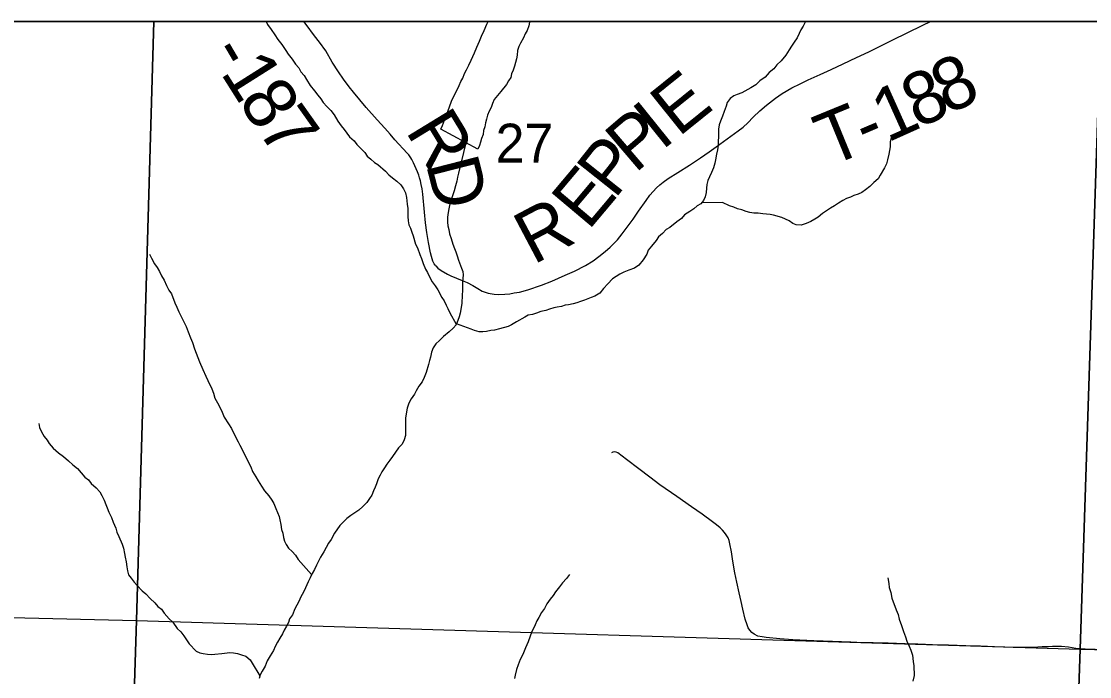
# Model space of a CAD drawing. Extents: x -7.9 to 76.1, y 0 to 22.
# Drawn here: x 6.235 to 7.388, y 20.193 to 20.9 of the extents above; entities that cross this region are included whole.
import ezdxf

# ---------------------------------------------------------------- set-up
doc = ezdxf.new("R2010")
doc.units = 0
for name, color, linetype in [('GM_X_Minor_River', 7, 'Continuous'), ('GM_X_Section', 7, 'Continuous'), ('GM_X_Section_Text', 7, 'Continuous'), ('GM_X_Township_Road', 7, 'Continuous'), ('GM_X_Township_Road_Text', 7, 'Continuous'), ('SC_Scratch1', 7, 'Continuous'), ('SH_Data', 7, 'Continuous')]:
    doc.layers.add(name, color=color, linetype=linetype)

msp = doc.modelspace()

# ---------------------------------------------------------------- linework, layer by layer
at = {"layer": 'GM_X_Minor_River'}
for points in [[(6.4988, 20.9), (6.5004, 20.8968), (6.5042, 20.8911), (6.5081, 20.8855), (6.5116, 20.8806), (6.5158, 20.875), (6.5201, 20.8686), (6.5228, 20.8648), (6.527, 20.8592), (6.5305, 20.8539), (6.534, 20.8498), (6.5363, 20.8457), (6.5398, 20.8415), (6.5425, 20.8374), (6.5464, 20.831), (6.551, 20.825), (6.5548, 20.8205), (6.5579, 20.8164), (6.5606, 20.8126), (6.5645, 20.8081), (6.5687, 20.804), (6.5722, 20.7991), (6.5761, 20.7923), (6.5799, 20.7874), (6.583, 20.7833), (6.5888, 20.7754), (6.5938, 20.7713), (6.5969, 20.7672), (6.6007, 20.7631), (6.6053, 20.7586), (6.608, 20.7548), (6.6119, 20.7515), (6.6157, 20.7477), (6.6195, 20.7455), (6.6276, 20.7384)], [(6.7832, 20.9), (6.7832, 20.8991), (6.7825, 20.8953), (6.7807, 20.8903), (6.7784, 20.8865), (6.7766, 20.8823), (6.7733, 20.8766), (6.7714, 20.8728), (6.7703, 20.8686), (6.7696, 20.8636), (6.7689, 20.8595), (6.7668, 20.8518), (6.7653, 20.8473), (6.7638, 20.8434), (6.7628, 20.8396), (6.7605, 20.8358), (6.7583, 20.832), (6.7523, 20.8243), (6.7449, 20.8159), (6.743, 20.8113), (6.7416, 20.8071), (6.7397, 20.8033), (6.7379, 20.7987), (6.7368, 20.7945), (6.7357, 20.7907), (6.735, 20.7861), (6.7336, 20.7823), (6.7329, 20.7781), (6.7314, 20.7736), (6.7303, 20.7698), (6.7292, 20.766), (6.7274, 20.7621), (6.6873, 20.7836), (6.6891, 20.7878), (6.6913, 20.7935), (6.6932, 20.7989), (6.695, 20.8027), (6.699, 20.8141), (6.7071, 20.8309), (6.709, 20.8351), (6.7112, 20.8389), (6.713, 20.8439), (6.7152, 20.8477), (6.7175, 20.8527), (6.72, 20.858), (6.7237, 20.866), (6.7263, 20.8722)], [(7.081, 20.9), (7.0808, 20.8997), (7.0783, 20.8948), (7.076, 20.891), (7.0742, 20.8868), (7.072, 20.8822), (7.0686, 20.8776), (7.0657, 20.8734), (7.0634, 20.8692), (7.0597, 20.8634), (7.0545, 20.8573), (7.05, 20.853), (7.0466, 20.8488), (7.0418, 20.845), (7.0373, 20.84), (7.0316, 20.8357), (7.0272, 20.8315), (7.0219, 20.8284), (7.0121, 20.8229), (7.0072, 20.8213), (7.0034, 20.8198), (6.9997, 20.8167), (6.9963, 20.8125), (6.9952, 20.8087), (6.993, 20.8029), (6.9912, 20.7976), (6.989, 20.7923), (6.9879, 20.7885), (6.9872, 20.7839), (6.9869, 20.7797), (6.987, 20.7752), (6.9866, 20.771), (6.9867, 20.7664), (6.986, 20.7615), (6.9849, 20.7569), (6.9839, 20.7508), (6.9832, 20.747), (6.9817, 20.7421), (6.9795, 20.7371), (6.9773, 20.7325), (6.9755, 20.7283), (6.9744, 20.7241), (6.974, 20.72), (6.9737, 20.7154), (6.9727, 20.7108), (6.9708, 20.707), (6.9678, 20.7032), (6.9641, 20.7009), (6.9603, 20.6978), (6.9562, 20.6951), (6.9505, 20.6912), (6.9472, 20.6873), (6.9419, 20.6839), (6.9344, 20.6777), (6.9307, 20.6754), (6.9265, 20.6711), (6.9224, 20.6677), (6.9198, 20.6638), (6.9146, 20.6577), (6.9112, 20.6531), (6.9098, 20.6489), (6.9057, 20.6428), (6.9012, 20.637), (6.8963, 20.6339), (6.8903, 20.6316), (6.885, 20.6296), (6.8805, 20.6272), (6.8767, 20.6249), (6.8726, 20.6222), (6.8677, 20.6168), (6.8629, 20.6118), (6.8588, 20.6068), (6.8535, 20.6037), (6.8497, 20.6022), (6.8426, 20.5994), (6.838, 20.5978), (6.8343, 20.5966), (6.8301, 20.5954), (6.8252, 20.5942), (6.8214, 20.5938), (6.8176, 20.5926), (6.8131, 20.5918), (6.8093, 20.591), (6.8048, 20.5898), (6.8006, 20.5882), (6.7953, 20.587), (6.7908, 20.5854), (6.7863, 20.5838), (6.7817, 20.583), (6.778, 20.5811), (6.7689, 20.576), (6.7637, 20.5729), (6.7599, 20.571), (6.7508, 20.5686), (6.7452, 20.567), (6.7414, 20.5665), (6.7365, 20.5657), (6.7327, 20.5653), (6.7289, 20.5652), (6.7239, 20.5667)], [(6.7263, 20.8722), (6.7292, 20.8786), (6.7311, 20.884), (6.734, 20.8901), (6.737, 20.897), (6.7384, 20.9)], [(7.1746, 20.7777), (7.1732, 20.7739), (7.1724, 20.7701), (7.1721, 20.7648), (7.1714, 20.7606), (7.1707, 20.7568), (7.1693, 20.7507), (7.1682, 20.7465), (7.166, 20.7419), (7.1616, 20.7343), (7.1593, 20.7301), (7.1545, 20.7262), (7.1503, 20.722), (7.1455, 20.7185), (7.1417, 20.7154), (7.1376, 20.7138), (7.133, 20.7123), (7.1293, 20.7103), (7.1251, 20.7091), (7.1213, 20.7068), (7.1165, 20.7041), (7.1123, 20.701), (7.1078, 20.6986), (7.1037, 20.6956), (7.0992, 20.6928), (7.0947, 20.689), (7.0909, 20.6866), (7.0868, 20.6843), (7.0815, 20.682), (7.0762, 20.6804), (7.0709, 20.6807), (7.0671, 20.6821), (7.0632, 20.6848), (7.0594, 20.6866), (7.0552, 20.6884), (7.0465, 20.691), (7.0427, 20.6917), (7.0347, 20.6923), (7.0298, 20.693), (7.0252, 20.6933), (7.0207, 20.694), (7.0168, 20.6951), (7.0123, 20.6966), (7.0077, 20.698), (7.0035, 20.6995), (6.999, 20.701), (6.9913, 20.7046), (6.9688, 20.7044)], [(6.7144, 20.7691), (6.7065, 20.7364), (6.7054, 20.7319), (6.7047, 20.7277), (6.7033, 20.7227), (6.7018, 20.7174), (6.7, 20.7117), (6.6971, 20.7033), (6.696, 20.698), (6.6953, 20.6938), (6.6946, 20.6888), (6.6947, 20.6835), (6.6951, 20.6794), (6.6959, 20.6756), (6.6968, 20.671), (6.6984, 20.6657), (6.7003, 20.6597), (6.7023, 20.6552), (6.7035, 20.6514), (6.705, 20.6472), (6.7066, 20.6423), (6.7098, 20.634), (6.711, 20.6302), (6.7114, 20.6265), (6.7107, 20.6189), (6.7109, 20.6094), (6.7105, 20.6052), (6.7099, 20.5957), (6.7081, 20.5854), (6.7071, 20.5812), (6.7056, 20.5774), (6.7038, 20.5729), (6.7008, 20.569), (6.6963, 20.5652), (6.6903, 20.5601), (6.6858, 20.5559), (6.6821, 20.5521), (6.6791, 20.5479), (6.6772, 20.5433), (6.6762, 20.538), (6.6751, 20.5341), (6.674, 20.53), (6.6715, 20.5212), (6.6693, 20.5159), (6.6671, 20.5113), (6.6637, 20.5067), (6.6607, 20.5017), (6.6589, 20.4979), (6.6555, 20.4929), (6.653, 20.4883), (6.6511, 20.483), (6.6501, 20.4769), (6.6494, 20.4719), (6.6491, 20.467), (6.6492, 20.4534), (6.6478, 20.4488), (6.6456, 20.4442), (6.6418, 20.44), (6.6351, 20.4308), (6.6325, 20.4269), (6.6292, 20.4223), (6.6266, 20.4185), (6.6236, 20.4143), (6.6221, 20.4105), (6.6199, 20.4067), (6.6181, 20.4013), (6.6166, 20.3975), (6.6148, 20.3937), (6.613, 20.3891), (6.6103, 20.3853), (6.6074, 20.3811), (6.6033, 20.3768), (6.5988, 20.373), (6.5946, 20.3699), (6.5901, 20.3672), (6.586, 20.3637), (6.5822, 20.3602), (6.5785, 20.3564), (6.5726, 20.348), (6.5692, 20.3411), (6.5662, 20.3372), (6.5611, 20.3281), (6.5577, 20.3223), (6.5555, 20.3178), (6.5533, 20.3136), (6.5511, 20.309), (6.5485, 20.3044), (6.5463, 20.2998), (6.5444, 20.2956), (6.5415, 20.2891), (6.5393, 20.2845), (6.5363, 20.2795), (6.5341, 20.2742), (6.5319, 20.2704), (6.5297, 20.2666), (6.5275, 20.2601), (6.5241, 20.2555), (6.523, 20.2517), (6.5208, 20.2478), (6.5182, 20.2436), (6.5164, 20.2394)], [(6.6276, 20.7384), (6.6314, 20.7346), (6.6353, 20.7313), (6.6399, 20.7276), (6.6441, 20.7238), (6.6472, 20.7193), (6.6492, 20.7152), (6.6504, 20.7102), (6.6512, 20.7027), (6.6517, 20.6981), (6.6518, 20.6894), (6.6522, 20.6848), (6.653, 20.6807), (6.6546, 20.6769), (6.6562, 20.6728), (6.6574, 20.6686), (6.6601, 20.6599), (6.6621, 20.6558), (6.6648, 20.6486), (6.6664, 20.6441), (6.6684, 20.6388), (6.6707, 20.6327), (6.6731, 20.629), (6.6754, 20.6237), (6.6781, 20.6192), (6.6812, 20.6147), (6.6843, 20.6105), (6.6886, 20.6022), (6.6909, 20.5985), (6.6932, 20.594), (6.6948, 20.5902), (6.6971, 20.5857), (6.7039, 20.5733)], [(6.3732, 20.6488), (6.3752, 20.6446), (6.3783, 20.6386), (6.3814, 20.6345), (6.3837, 20.6303), (6.3861, 20.6254), (6.3888, 20.6209), (6.3915, 20.6153), (6.3939, 20.61), (6.3966, 20.6062), (6.4005, 20.5964), (6.4024, 20.5919), (6.4048, 20.5866), (6.4067, 20.5825), (6.4099, 20.5761), (6.4126, 20.5708), (6.4149, 20.5651), (6.4173, 20.5587), (6.4196, 20.5538), (6.4216, 20.547), (6.4271, 20.5327), (6.4306, 20.5247), (6.4338, 20.5172), (6.4361, 20.5127), (6.4404, 20.5036), (6.442, 20.4991), (6.4436, 20.4938), (6.4463, 20.4885), (6.4494, 20.4833), (6.4514, 20.4787), (6.4537, 20.4731), (6.4584, 20.4659), (6.4615, 20.461), (6.4665, 20.4505), (6.4688, 20.4467), (6.4704, 20.4429), (6.4825, 20.4196), (6.4841, 20.4147), (6.4876, 20.4087), (6.4903, 20.4045), (6.4938, 20.3989), (6.4972, 20.3936), (6.5019, 20.3884), (6.505, 20.3838), (6.5073, 20.3801), (6.5092, 20.3748), (6.5112, 20.3703), (6.5128, 20.3661), (6.5136, 20.3623), (6.5148, 20.3574), (6.5156, 20.3521), (6.5168, 20.348), (6.5176, 20.3434), (6.5188, 20.3396), (6.5204, 20.3359), (6.5231, 20.3317), (6.5269, 20.3284), (6.5304, 20.3242), (6.5335, 20.3197), (6.548, 20.3035)], [(6.7239, 20.5667), (6.7201, 20.5681), (6.7042, 20.5739)], [(6.2536, 20.4662), (6.2544, 20.462), (6.2564, 20.4575), (6.2595, 20.4522), (6.2625, 20.4485), (6.2649, 20.4447), (6.2691, 20.4398), (6.2749, 20.4346), (6.2802, 20.4309), (6.2856, 20.426), (6.2902, 20.4219), (6.2952, 20.4178), (6.2994, 20.4133), (6.3033, 20.4084), (6.3071, 20.4054), (6.3102, 20.4017), (6.3156, 20.3968), (6.3194, 20.3927), (6.3217, 20.3886), (6.3241, 20.3837), (6.326, 20.3791), (6.3272, 20.3754), (6.3292, 20.3708), (6.3319, 20.3648), (6.3339, 20.3599), (6.3366, 20.3535), (6.3378, 20.3493), (6.3398, 20.3444), (6.3437, 20.3361), (6.3449, 20.332), (6.3461, 20.3263), (6.3469, 20.3221), (6.3477, 20.3172), (6.3486, 20.3119), (6.3494, 20.3074), (6.3502, 20.3032), (6.3533, 20.2994), (6.3564, 20.2953), (6.3598, 20.2916), (6.3652, 20.2859), (6.369, 20.2826), (6.3737, 20.2777), (6.3787, 20.2728), (6.3821, 20.2691), (6.386, 20.2661), (6.3887, 20.2616), (6.3941, 20.2556), (6.3983, 20.2519), (6.4029, 20.2451), (6.4068, 20.2417), (6.4099, 20.2372), (6.4129, 20.2331), (6.416, 20.2286), (6.4233, 20.2207), (6.4272, 20.2189), (6.431, 20.2182), (6.4355, 20.2175), (6.4397, 20.2171), (6.4435, 20.2176), (6.4511, 20.2184), (6.4598, 20.2193), (6.4636, 20.219), (6.4681, 20.2183), (6.4723, 20.2168), (6.4769, 20.2154), (6.4815, 20.2116), (6.4838, 20.2079), (6.492, 20.1941)], [(6.8264, 20.3036), (6.8231, 20.299), (6.8186, 20.2944), (6.8156, 20.2902), (6.8111, 20.2848), (6.8085, 20.281), (6.8052, 20.2768), (6.8018, 20.2718), (6.7993, 20.2668), (6.7959, 20.2626), (6.7933, 20.2572), (6.7911, 20.2534), (6.7893, 20.2492), (6.7852, 20.2408), (6.7837, 20.237), (6.7815, 20.2309), (6.7786, 20.2244), (6.7757, 20.2172), (6.7731, 20.2118), (6.7709, 20.2061), (6.769, 20.2011), (6.7676, 20.195), (6.7669, 20.1912)], [(7.1697, 20.2999), (7.1709, 20.2939), (7.1713, 20.2893), (7.1729, 20.2841), (7.1741, 20.278), (7.1788, 20.2655), (7.1808, 20.2603), (7.182, 20.2553), (7.1844, 20.2485), (7.1867, 20.2421), (7.1887, 20.2361), (7.1903, 20.2316), (7.1926, 20.2263), (7.1946, 20.2217), (7.1962, 20.2165), (7.197, 20.2096), (7.1978, 20.2051), (7.198, 20.1945), (7.1969, 20.1884)], [(6.5164, 20.2394), (6.5138, 20.2348), (6.5112, 20.2306), (6.5086, 20.226), (6.5068, 20.2215), (6.5034, 20.2157), (6.5001, 20.2104), (6.4979, 20.2047), (6.4945, 20.1993), (6.4923, 20.1951), (6.4912, 20.1913)]]:
    msp.add_lwpolyline(points, dxfattribs=at)
at = {"layer": 'GM_X_Section'}
for points in [[(5.4689, 20.2672), (5.4695, 20.2752), (6.3589, 20.2537), (6.3267, 19.2345), (5.4474, 19.2561)], [(6.3589, 20.2537), (7.3774, 20.223), (7.3421, 19.2056), (6.3267, 19.2345)], [(7.3774, 20.223), (8.3939, 20.1994), (8.3601, 19.1779), (7.3421, 19.2056)]]:
    msp.add_lwpolyline(points, close=True, dxfattribs=at)
at = {"layer": 'GM_X_Township_Road'}
for points in [[(6.6821, 20.6362), (6.6803, 20.6385), (6.6788, 20.6415), (6.6773, 20.6463), (6.6762, 20.6503), (6.6741, 20.6615), (6.6724, 20.6722), (6.6709, 20.6826), (6.6697, 20.6942), (6.668, 20.7135), (6.6671, 20.7195), (6.6663, 20.7242), (6.6654, 20.7279), (6.6645, 20.7314), (6.6636, 20.7343), (6.6621, 20.7378), (6.658, 20.7474), (6.6562, 20.7511), (6.6552, 20.7527), (6.6527, 20.7562), (6.6512, 20.758), (6.6378, 20.7724), (6.6329, 20.7782), (6.627, 20.7847), (6.6188, 20.7937), (6.6068, 20.8072), (6.5933, 20.8235), (6.5886, 20.8293), (6.5822, 20.8378), (6.5768, 20.8457), (6.5703, 20.8561), (6.5632, 20.8682), (6.5564, 20.8776), (6.551, 20.8845), (6.5421, 20.8965), (6.5397, 20.9)], [(7.1087, 20.848), (7.1215, 20.8541), (7.136, 20.8611), (7.1492, 20.8673), (7.1609, 20.8729), (7.1753, 20.8801), (7.1907, 20.8878), (7.2074, 20.896), (7.2158, 20.9)], [(6.6821, 20.6362), (6.6842, 20.634), (6.6878, 20.6312), (6.6945, 20.6273), (6.6981, 20.6257), (6.7104, 20.6206), (6.7158, 20.6183), (6.7221, 20.6151), (6.7272, 20.6118), (6.7319, 20.6092), (6.7354, 20.6079), (6.7386, 20.6069), (6.7449, 20.6057), (6.7501, 20.6055), (6.7564, 20.6057), (6.7617, 20.6063), (6.7667, 20.6071), (6.7723, 20.6081), (6.7814, 20.6106), (6.796, 20.6156), (6.8071, 20.62), (6.8216, 20.6262), (6.8315, 20.6306), (6.8435, 20.6367), (6.8519, 20.6419), (6.8579, 20.6463), (6.8648, 20.6518), (6.8702, 20.6565), (6.878, 20.6644), (6.8832, 20.6708), (6.8875, 20.6765), (6.8948, 20.6868), (6.9008, 20.6954), (6.909, 20.7068), (6.913, 20.7124), (6.9164, 20.7167), (6.92, 20.7204), (6.9236, 20.7237), (6.9273, 20.7266), (6.9327, 20.7304), (6.943, 20.737), (6.9556, 20.745), (6.9677, 20.7528), (6.977, 20.7593), (6.9846, 20.7648), (6.9964, 20.7733), (7.0084, 20.7818), (7.0135, 20.7859), (7.0187, 20.7907), (7.0244, 20.7967), (7.0315, 20.8036), (7.0389, 20.8098), (7.0484, 20.8172), (7.0556, 20.8221), (7.0663, 20.8284), (7.075, 20.8328), (7.0836, 20.8368), (7.0967, 20.8428), (7.1087, 20.848)], [(7.3362, 20.2253), (7.3268, 20.2249), (7.3185, 20.2247), (7.313, 20.2246), (7.3051, 20.2247), (7.2961, 20.225), (7.2847, 20.2255), (7.2697, 20.2261), (7.2539, 20.2265), (7.2351, 20.2272), (7.218, 20.2278), (7.2103, 20.2281), (7.202, 20.2285), (7.1884, 20.2288), (7.1702, 20.2293), (7.154, 20.2297), (7.1426, 20.2299), (7.1297, 20.2304), (7.1101, 20.2312), (7.0899, 20.232), (7.0673, 20.233), (7.0532, 20.234), (7.0385, 20.2354), (7.034, 20.2361), (7.0295, 20.2371), (7.0255, 20.2391), (7.0229, 20.241), (7.0207, 20.2436), (7.0192, 20.2459), (7.0178, 20.2492), (7.0159, 20.2554), (7.0132, 20.2662), (7.0115, 20.2744), (7.0093, 20.2838), (7.0068, 20.2953), (7.0047, 20.3052), (7.0024, 20.3178), (7.0009, 20.328), (6.9993, 20.3365), (6.9984, 20.3401), (6.9974, 20.3429), (6.9954, 20.3463), (6.9934, 20.3488), (6.9913, 20.3513), (6.9889, 20.3539), (6.9849, 20.3571), (6.9804, 20.3604), (6.9695, 20.3684), (6.9579, 20.3763), (6.942, 20.3875), (6.9237, 20.4003), (6.913, 20.4084), (6.9011, 20.4174), (6.8877, 20.4276), (6.8785, 20.4346), (6.8767, 20.4354), (6.8745, 20.4357), (6.8729, 20.4354), (6.8714, 20.4348)], [(7.5153, 20.2182), (7.5076, 20.2192), (7.5044, 20.2196), (7.4995, 20.2199), (7.4787, 20.2205), (7.459, 20.2212), (7.4461, 20.2215), (7.4329, 20.2218), (7.4147, 20.2222), (7.3936, 20.2227), (7.3828, 20.223), (7.3774, 20.2234), (7.3727, 20.2238), (7.3648, 20.225), (7.3571, 20.2257), (7.352, 20.2259), (7.3474, 20.2259), (7.3432, 20.2256), (7.3362, 20.2253)]]:
    msp.add_lwpolyline(points, dxfattribs=at)
at = {"layer": 'SC_Scratch1'}
for points in [[(6.3777, 20.9), (5.4835, 20.9), (5.4695, 20.2752), (6.3589, 20.2537)], [(7.3997, 20.9), (6.3777, 20.9), (6.3589, 20.2537), (7.3774, 20.223)], [(8.4183, 20.9), (7.3997, 20.9), (7.3774, 20.223), (8.3939, 20.1994)]]:
    msp.add_lwpolyline(points, close=True, dxfattribs=at)
at = {"layer": 'SH_Data'}
msp.add_line((2.1, 20.9), (8.9, 20.9), dxfattribs=at)

# ---------------------------------------------------------------- texts
at = {"layer": 'GM_X_Section_Text'}
msp.add_text('27', height=0.04186, rotation=0, dxfattribs=at).set_placement((6.7465, 20.7478))
at = {"layer": 'GM_X_Township_Road_Text'}
for s, rotation, p in [('-', 300.4486, (6.4361, 20.8665)), ('1', 302.2766, (6.449, 20.8447)), ('8', 25.5837, (7.2342, 20.7989)), ('E', 38.8091, (6.9438, 20.7746)), ('8', 25.2525, (7.2022, 20.7838)), ('8', 302.7857, (6.4679, 20.8146)), ('1', 24.2111, (7.1692, 20.769)), ('7', 305.3658, (6.4885, 20.7829)), ('I', 38.85, (6.9256, 20.76)), ('T', 22.2909, (7.1065, 20.7429)), ('R', 301.3968, (6.6486, 20.7819)), ('P', 40.5168, (6.8968, 20.7353)), ('-', 23.055, (7.1466, 20.7593)), ('P', 51.5847, (6.875, 20.7074)), ('D', 284.349, (6.6711, 20.7462)), ('E', 49.9293, (6.8465, 20.6735)), ('R', 27.8551, (6.7871, 20.637))]:
    msp.add_text(s, height=0.0568, rotation=rotation, dxfattribs=at).set_placement(p)

doc.saveas('drawing.dxf')
